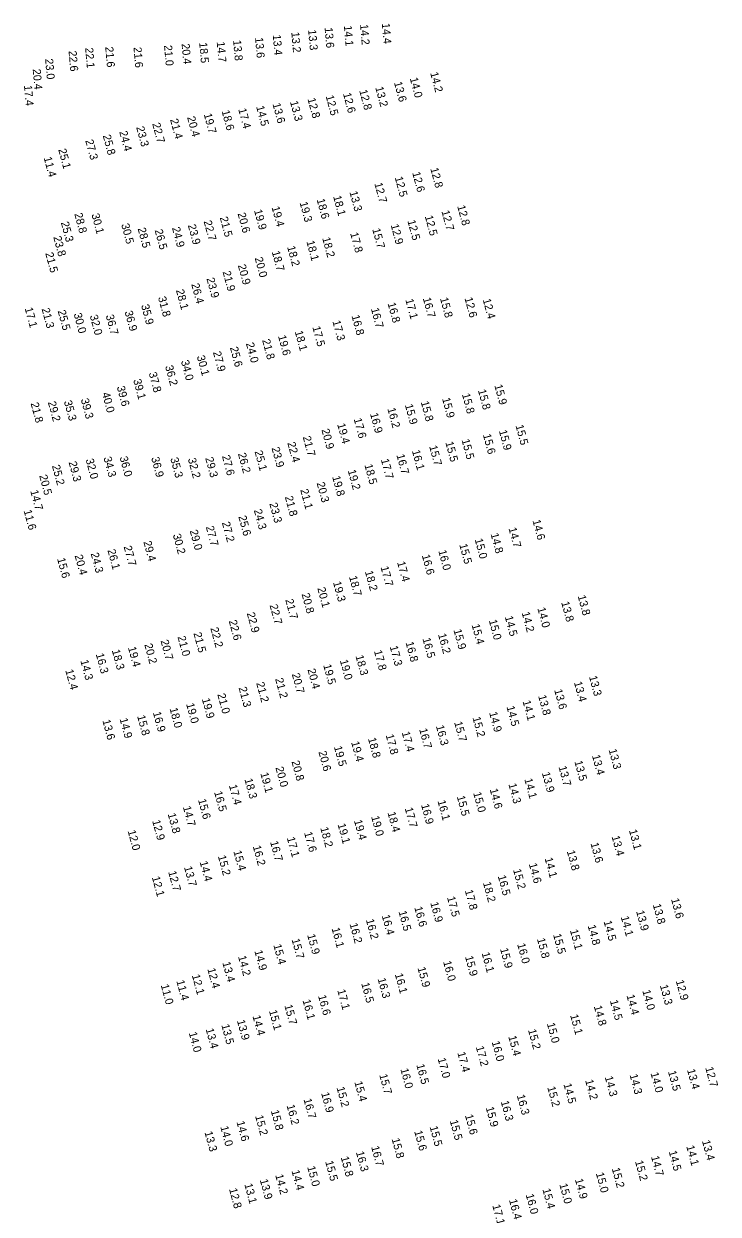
# Model space of a CAD drawing. Extents: x 1023796 to 1112670, y 656573 to 837340.
# Drawn here: x 1052380 to 1052813, y 748451 to 749195 of the extents above; entities that cross this region are included whole.
import ezdxf

# ---------------------------------------------------------------- set-up
doc = ezdxf.new("R2010")
doc.units = 0
doc.layers.add('V-TOPO-SOUN', color=7, linetype='Continuous')

msp = doc.modelspace()

# ---------------------------------------------------------------- texts
at = {"layer": 'V-TOPO-SOUN'}
for s, rotation, p in [('13.6 ', 275, (1052567.59, 749192.37)), ('14.1 ', 275, (1052579.64, 749193.52)), ('14.2 ', 275, (1052589.72, 749194.36)), ('14.4 ', 275, (1052603.34, 749195.02)), ('13.6 ', 275, (1052524.18, 749186.13)), ('13.4 ', 275, (1052535.24, 749187.83)), ('13.2 ', 275, (1052546.8, 749189.52)), ('13.3 ', 275, (1052557.32, 749190.98)), ('22.6 ', 275, (1052407.71, 749177.76)), ('22.1 ', 275, (1052418.07, 749179.72)), ('21.6 ', 275, (1052430.6, 749180.3)), ('21.6 ', 275, (1052448.25, 749180.05)), ('21.0 ', 275, (1052467.33, 749181.25)), ('20.4 ', 275, (1052478.3, 749182.28)), ('18.5 ', 275, (1052489.28, 749182.98)), ('14.7 ', 275, (1052500.22, 749183.49)), ('13.8 ', 275, (1052510.47, 749184.43)), ('23.0 ', 275, (1052393.07, 749172.81)), ('20.4 ', 275, (1052385.32, 749166.38)), ('14.2 ', 285, (1052633.49, 749164.02)), ('17.4 ', 275, (1052379.84, 749156.27)), ('13.2 ', 285, (1052599.2, 749154.94)), ('13.6 ', 285, (1052610.89, 749158.06)), ('14.0 ', 285, (1052620.76, 749160.64)), ('12.8 ', 285, (1052556.87, 749147.86)), ('12.5 ', 285, (1052568.24, 749149.56)), ('12.6 ', 285, (1052579.05, 749151.09)), ('12.8 ', 285, (1052589.18, 749153.03)), ('18.6 ', 285, (1052503.25, 749140.22)), ('17.4 ', 285, (1052513.64, 749141.39)), ('14.5 ', 285, (1052524.82, 749143)), ('13.6 ', 285, (1052535.03, 749144.69)), ('13.3 ', 285, (1052545.94, 749146.03)), ('22.7 ', 285, (1052459.92, 749132.3)), ('21.4 ', 285, (1052471.07, 749134.89)), ('20.4 ', 285, (1052481.71, 749136.31)), ('19.7 ', 285, (1052492.09, 749138.24)), ('25.8 ', 285, (1052429.05, 749124.87)), ('24.4 ', 285, (1052439.33, 749127.27)), ('23.3 ', 285, (1052449.9, 749130.1)), ('27.3 ', 285, (1052418.1, 749121.86)), ('11.4 ', 285, (1052392.13, 749111.1)), ('25.1 ', 285, (1052401.23, 749116.2)), ('12.8 ', 285, (1052633.57, 749104.32)), ('12.7 ', 285, (1052598.63, 749094.97)), ('12.5 ', 285, (1052611.37, 749098.75)), ('12.6 ', 285, (1052622.27, 749101.71)), ('13.3 ', 285, (1052583.06, 749089.66)), ('19.4 ', 285, (1052534.47, 749080.14)), ('19.3 ', 285, (1052551.95, 749083.03)), ('18.6 ', 285, (1052562.6, 749084.97)), ('18.1 ', 285, (1052572.89, 749086.88)), ('12.8 ', 285, (1052650.37, 749080.84)), ('28.8 ', 285, (1052411.26, 749076.04)), ('30.1 ', 285, (1052421.97, 749075.63)), ('21.5 ', 285, (1052502.11, 749073.71)), ('20.6 ', 285, (1052513.22, 749076.22)), ('19.9 ', 285, (1052523.49, 749078.18)), ('12.5 ', 285, (1052630.15, 749074.48)), ('12.7 ', 285, (1052640.55, 749077.64)), ('25.3 ', 285, (1052402.88, 749070.56)), ('30.5 ', 285, (1052440.56, 749069.38)), ('28.5 ', 285, (1052450.82, 749066.85)), ('26.5 ', 285, (1052461.43, 749065.83)), ('24.9 ', 285, (1052472.26, 749067.22)), ('23.9 ', 285, (1052482.15, 749068.93)), ('22.7 ', 285, (1052492.04, 749071.31)), ('15.7 ', 285, (1052597.32, 749066.45)), ('12.9 ', 285, (1052608.83, 749069.06)), ('12.5 ', 285, (1052619.28, 749071.66)), ('23.8 ', 285, (1052398.14, 749061.55)), ('18.1 ', 285, (1052556.18, 749058.77)), ('18.2 ', 285, (1052566.06, 749060.89)), ('17.8 ', 285, (1052583.52, 749063.87)), ('21.5 ', 285, (1052393.13, 749051.39)), ('18.7 ', 285, (1052534.57, 749052.31)), ('18.2 ', 285, (1052544.16, 749055.41)), ('20.9 ', 285, (1052513.39, 749043.85)), ('20.0 ', 285, (1052523.91, 749048.43)), ('23.9 ', 285, (1052493.8, 749035.58)), ('21.9 ', 285, (1052503.87, 749039.81)), ('28.1 ', 285, (1052474.74, 749028.31)), ('26.4 ', 285, (1052484.3, 749032.06)), ('31.8 ', 285, (1052463.54, 749023.83)), ('17.1 ', 285, (1052617.99, 749022.4)), ('16.7 ', 285, (1052628.9, 749023.23)), ('15.8 ', 285, (1052639.64, 749023.25)), ('12.6 ', 285, (1052654.94, 749023.34)), ('12.4 ', 285, (1052666.3, 749022.5)), ('17.1 ', 285, (1052380.29, 749017.01)), ('21.3 ', 285, (1052390.84, 749016.69)), ('25.5 ', 285, (1052400.89, 749015.37)), ('30.0 ', 285, (1052410.87, 749013.5)), ('36.9 ', 285, (1052442.67, 749014.9)), ('35.9 ', 285, (1052452.95, 749018.9)), ('16.7 ', 285, (1052596.49, 749016.76)), ('16.8 ', 285, (1052606.9, 749020.1)), ('32.0 ', 285, (1052420.89, 749012.38)), ('36.7 ', 285, (1052430.89, 749012.5)), ('17.3 ', 285, (1052572.44, 749008.93)), ('16.8 ', 285, (1052584.38, 749012.31)), ('19.6 ', 285, (1052538.48, 748999.67)), ('18.1 ', 285, (1052548.94, 749002.48)), ('17.5 ', 285, (1052559.91, 749005.3)), ('25.6 ', 285, (1052508.46, 748992.46)), ('24.0 ', 285, (1052518.43, 748995.08)), ('21.8 ', 285, (1052528.54, 748997.16)), ('34.0 ', 285, (1052477.84, 748984.05)), ('30.1 ', 285, (1052487.76, 748987.01)), ('27.9 ', 285, (1052497.84, 748989.59)), ('37.8 ', 285, (1052457.72, 748976.58)), ('36.2 ', 285, (1052467.93, 748980.81)), ('39.1 ', 285, (1052448.04, 748972.22)), ('15.9 ', 285, (1052673.56, 748968.88)), ('40.0 ', 285, (1052428.49, 748963.94)), ('39.6 ', 285, (1052437.77, 748967.94)), ('15.8 ', 285, (1052653.33, 748963.33)), ('15.8 ', 285, (1052663.32, 748965.81)), ('21.8 ', 285, (1052383.99, 748957.63)), ('29.2 ', 285, (1052394.74, 748958.38)), ('35.3 ', 285, (1052404.76, 748958.89)), ('39.3 ', 285, (1052415.31, 748960.12)), ('16.2 ', 285, (1052606.77, 748954.37)), ('15.9 ', 285, (1052617.71, 748956.62)), ('15.8 ', 285, (1052627.62, 748958.48)), ('15.9 ', 285, (1052640.92, 748960.66)), ('17.6 ', 285, (1052585.73, 748947.9)), ('16.9 ', 285, (1052595.94, 748951.16)), ('20.9 ', 285, (1052565.6, 748941.16)), ('19.4 ', 285, (1052575.43, 748944.6)), ('15.9 ', 285, (1052676.4, 748940.49)), ('15.5 ', 285, (1052686.79, 748943.75)), ('22.4 ', 285, (1052544.31, 748932.92)), ('21.7 ', 285, (1052553.92, 748936.64)), ('15.5 ', 285, (1052642.97, 748933.25)), ('15.5 ', 285, (1052653.1, 748934.8)), ('15.6 ', 285, (1052666.42, 748938.03)), ('34.3 ', 285, (1052429.5, 748923.71)), ('36.0 ', 285, (1052439.56, 748923.97)), ('36.9 ', 285, (1052459.25, 748923.61)), ('29.3 ', 285, (1052493.03, 748923.47)), ('27.6 ', 285, (1052503.47, 748924.71)), ('26.2 ', 285, (1052513.44, 748926.16)), ('25.1 ', 285, (1052523.81, 748927.62)), ('23.9 ', 285, (1052534.42, 748929.75)), ('16.7 ', 285, (1052612.4, 748925.4)), ('16.1 ', 285, (1052622.1, 748928.01)), ('15.7 ', 285, (1052632.87, 748930.8)), ('25.2 ', 285, (1052397.29, 748918.65)), ('29.3 ', 285, (1052407.72, 748920.85)), ('32.0 ', 285, (1052418.35, 748922.53)), ('35.3 ', 285, (1052471.19, 748923.24)), ('32.2 ', 285, (1052482.17, 748922.97)), ('18.5 ', 285, (1052592.45, 748919.14)), ('17.7 ', 285, (1052602.7, 748922.5)), ('20.5 ', 285, (1052389.36, 748912.47)), ('19.8 ', 285, (1052572.29, 748911.8)), ('19.2 ', 285, (1052582.03, 748915.68)), ('14.7 ', 285, (1052383.77, 748902.93)), ('21.1 ', 285, (1052552.35, 748903.62)), ('20.3 ', 285, (1052562.59, 748907.86)), ('23.3 ', 285, (1052533.06, 748895.05)), ('21.8 ', 285, (1052542.73, 748899.26)), ('11.6 ', 285, (1052379.64, 748890.65)), ('25.6 ', 285, (1052513.71, 748886.97)), ('24.3 ', 285, (1052523.37, 748890.97)), ('27.7 ', 285, (1052493.37, 748880.53)), ('27.2 ', 285, (1052503.43, 748883.12)), ('14.7 ', 285, (1052682.4, 748879.61)), ('14.6 ', 285, (1052697.37, 748884.45)), ('30.2 ', 285, (1052472.78, 748875.53)), ('29.0 ', 285, (1052483.34, 748878.08)), ('15.0 ', 285, (1052661.29, 748872.68)), ('14.8 ', 285, (1052671.22, 748876.05)), ('26.1 ', 285, (1052431.96, 748865.96)), ('27.7 ', 285, (1052442.07, 748868.14)), ('29.4 ', 285, (1052454.4, 748871.13)), ('16.0 ', 285, (1052638.57, 748865.52)), ('15.5 ', 285, (1052651.66, 748869.43)), ('15.6 ', 285, (1052400.53, 748860.6)), ('20.4 ', 285, (1052411.48, 748862.56)), ('24.3 ', 285, (1052421.49, 748863.85)), ('17.4 ', 285, (1052612.83, 748858.36)), ('16.6 ', 285, (1052628.28, 748862.67)), ('18.7 ', 285, (1052582.8, 748849.34)), ('18.2 ', 285, (1052592.74, 748852.59)), ('17.7 ', 285, (1052602.5, 748855.38)), ('20.1 ', 285, (1052563.01, 748842.22)), ('19.3 ', 285, (1052572.82, 748845.87)), ('21.7 ', 285, (1052543.01, 748834.92)), ('20.8 ', 285, (1052553.2, 748838.52)), ('13.8 ', 285, (1052725.6, 748837.28)), ('22.7 ', 285, (1052533.2, 748831.61)), ('14.0 ', 285, (1052700.44, 748829.65)), ('13.8 ', 285, (1052715.31, 748833.33)), ('22.6 ', 285, (1052507.71, 748821.73)), ('22.9 ', 285, (1052518.98, 748826.5)), ('15.0 ', 285, (1052670.1, 748822.03)), ('14.5 ', 285, (1052680.09, 748824.33)), ('14.2 ', 285, (1052690.63, 748826.88)), ('21.5 ', 285, (1052485.66, 748814.06)), ('22.2 ', 285, (1052496.23, 748817.21)), ('16.2 ', 285, (1052638.39, 748813.35)), ('15.9 ', 285, (1052648.06, 748816.06)), ('15.4 ', 285, (1052659.38, 748819.25)), ('19.4 ', 285, (1052444.77, 748805.13)), ('20.2 ', 285, (1052454.99, 748807.05)), ('20.7 ', 285, (1052465.12, 748809.36)), ('21.0 ', 285, (1052475.72, 748811.83)), ('17.3 ', 285, (1052608.22, 748805.72)), ('16.8 ', 285, (1052618.12, 748808.26)), ('16.5 ', 285, (1052628.69, 748810.66)), ('16.3 ', 285, (1052424.67, 748800.99)), ('18.3 ', 285, (1052434.69, 748803.35)), ('18.3 ', 285, (1052586.86, 748799.86)), ('17.8 ', 285, (1052598.39, 748802.93)), ('12.4 ', 285, (1052405.64, 748790.9)), ('14.3 ', 285, (1052415.05, 748796.92)), ('20.4 ', 285, (1052556.87, 748791.39)), ('19.5 ', 285, (1052566.69, 748794.14)), ('19.0 ', 285, (1052577.08, 748797.03)), ('21.2 ', 285, (1052524.85, 748782.95)), ('21.2 ', 285, (1052536.67, 748785.54)), ('20.7 ', 285, (1052547.07, 748788.54)), ('13.4 ', 285, (1052723.28, 748783.35)), ('13.3 ', 285, (1052732.68, 748786.98)), ('21.0 ', 285, (1052500.58, 748775.89)), ('21.3 ', 285, (1052513.86, 748780)), ('13.8 ', 285, (1052700.91, 748774.93)), ('13.6 ', 285, (1052710.95, 748778.58)), ('19.0 ', 285, (1052481.09, 748769.88)), ('19.9 ', 285, (1052490.91, 748772.96)), ('14.5 ', 285, (1052681.14, 748768.13)), ('14.1 ', 285, (1052691.2, 748771.59)), ('14.9 ', 285, (1052439.55, 748760.55)), ('15.8 ', 285, (1052450.5, 748762.31)), ('16.9 ', 285, (1052460.34, 748764.52)), ('18.0 ', 285, (1052470.75, 748767.02)), ('15.2 ', 285, (1052659.92, 748761.33)), ('14.9 ', 285, (1052670.33, 748764.44)), ('13.6 ', 285, (1052428.79, 748759.58)), ('16.7 ', 285, (1052626.62, 748754.1)), ('16.3 ', 285, (1052637.08, 748756.08)), ('15.7 ', 285, (1052648.47, 748758.38)), ('19.4 ', 285, (1052584.13, 748745.99)), ('18.8 ', 285, (1052594.65, 748748.31)), ('17.8 ', 285, (1052605.71, 748750.41)), ('17.4 ', 285, (1052615.73, 748752.1)), ('20.6 ', 285, (1052563.72, 748739.99)), ('19.5 ', 285, (1052573.39, 748743.08)), ('13.3 ', 285, (1052744.92, 748741.25)), ('20.0 ', 285, (1052536.88, 748730.1)), ('20.8 ', 285, (1052546.88, 748733.95)), ('13.7 ', 285, (1052713.64, 748730.61)), ('13.5 ', 285, (1052723.54, 748733.95)), ('13.4 ', 285, (1052734.53, 748737.63)), ('19.1 ', 285, (1052527.45, 748726.53)), ('14.1 ', 285, (1052692.29, 748722.89)), ('13.9 ', 285, (1052703.25, 748726.78)), ('17.4 ', 285, (1052507.81, 748718.99)), ('18.3 ', 285, (1052517.52, 748722.8)), ('14.6 ', 285, (1052670.68, 748716.51)), ('14.3 ', 285, (1052682.35, 748719.78)), ('15.6 ', 285, (1052488.52, 748710.03)), ('16.5 ', 285, (1052498.56, 748714.83)), ('16.1 ', 285, (1052638.08, 748709.25)), ('15.5 ', 285, (1052650.1, 748712.07)), ('15.0 ', 285, (1052660.35, 748714.32)), ('13.8 ', 285, (1052469.59, 748701.14)), ('14.7 ', 285, (1052479.08, 748705.53)), ('18.4 ', 285, (1052606.86, 748701.96)), ('17.7 ', 285, (1052617.6, 748704.7)), ('16.9 ', 285, (1052627.8, 748706.9)), ('12.9 ', 285, (1052459.89, 748696.89)), ('19.1 ', 285, (1052575.68, 748694.69)), ('19.4 ', 285, (1052585.9, 748697.02)), ('19.0 ', 285, (1052596.65, 748699.45)), ('12.0 ', 285, (1052444.59, 748690.54)), ('17.1 ', 285, (1052543.98, 748686.24)), ('17.6 ', 285, (1052554.75, 748689.48)), ('18.2 ', 285, (1052564.85, 748692.45)), ('13.4 ', 285, (1052746.79, 748687.07)), ('13.1 ', 285, (1052757.62, 748690.93)), ('16.2 ', 285, (1052522.71, 748680.95)), ('16.7 ', 285, (1052533.53, 748683.73)), ('13.6 ', 285, (1052733.6, 748682.75)), ('14.4 ', 285, (1052489.53, 748671.18)), ('15.2 ', 285, (1052500.93, 748674.8)), ('15.4 ', 285, (1052510.61, 748677.83)), ('14.1 ', 285, (1052704.96, 748673.42)), ('13.8 ', 285, (1052718.8, 748677.93)), ('12.7 ', 285, (1052469.9, 748665.01)), ('13.7 ', 285, (1052479.78, 748667.95)), ('15.2 ', 285, (1052685.25, 748666.32)), ('14.6 ', 285, (1052695.08, 748669.94)), ('12.1 ', 285, (1052459.71, 748661.65)), ('18.2 ', 285, (1052666.45, 748658.2)), ('16.5 ', 285, (1052675.7, 748662.35)), ('17.5 ', 285, (1052644, 748649.08)), ('17.8 ', 285, (1052655.12, 748653.33)), ('16.6 ', 285, (1052623.57, 748642.8)), ('16.9 ', 285, (1052633.55, 748645.67)), ('13.8 ', 285, (1052772.5, 748644.48)), ('13.6 ', 285, (1052783.9, 748647.98)), ('16.2 ', 285, (1052593.36, 748635.05)), ('16.4 ', 285, (1052603.24, 748637.69)), ('16.5 ', 285, (1052613.73, 748640.19)), ('14.5 ', 285, (1052741.78, 748634.04)), ('14.1 ', 285, (1052752.52, 748636.86)), ('13.9 ', 285, (1052762.1, 748640.34)), ('16.1 ', 285, (1052571.92, 748629.66)), ('16.2 ', 285, (1052583.15, 748632.49)), ('15.1 ', 285, (1052720.76, 748628.51)), ('14.8 ', 285, (1052731.84, 748631.36)), ('15.4 ', 285, (1052535.57, 748619.29)), ('15.7 ', 285, (1052546.95, 748622.77)), ('15.9 ', 285, (1052556.69, 748625.6)), ('16.0 ', 285, (1052687.83, 748619.83)), ('15.8 ', 285, (1052700.17, 748623.14)), ('15.5 ', 285, (1052710.24, 748625.83)), ('14.2 ', 285, (1052513.51, 748612.14)), ('14.9 ', 285, (1052523.71, 748615.58)), ('15.9 ', 285, (1052655.27, 748612)), ('16.1 ', 285, (1052665.63, 748614.25)), ('15.9 ', 285, (1052677.12, 748616.93)), ('12.4 ', 285, (1052494.34, 748604.37)), ('13.4 ', 285, (1052503.72, 748608.33)), ('15.9 ', 285, (1052625.57, 748605.04)), ('16.0 ', 285, (1052641.57, 748608.87)), ('11.4 ', 285, (1052474.98, 748596.86)), ('12.1 ', 285, (1052484.68, 748600.42)), ('16.3 ', 285, (1052600.67, 748598.21)), ('16.1 ', 285, (1052611.41, 748601.08)), ('12.9 ', 285, (1052786.87, 748596.93)), ('11.0 ', 285, (1052465.25, 748594.26)), ('17.1 ', 285, (1052575.5, 748591.04)), ('16.5 ', 285, (1052590.45, 748595.3)), ('14.0 ', 285, (1052765.97, 748590.78)), ('13.3 ', 285, (1052776.93, 748594.02)), ('16.1 ', 285, (1052553.79, 748584.76)), ('16.6 ', 285, (1052563.48, 748587.57)), ('14.5 ', 285, (1052745.71, 748584.49)), ('14.4 ', 285, (1052756.07, 748587.82)), ('14.4 ', 285, (1052522.54, 748574.9)), ('15.1 ', 285, (1052532.82, 748578.22)), ('15.7 ', 285, (1052542.43, 748581.57)), ('15.1 ', 285, (1052720.89, 748575.45)), ('14.8 ', 285, (1052735.69, 748580.98)), ('13.4 ', 285, (1052493.3, 748566.75)), ('13.5 ', 285, (1052503.08, 748569.34)), ('13.9 ', 285, (1052512.82, 748572.06)), ('15.0 ', 285, (1052706.36, 748570.21)), ('14.0 ', 285, (1052482.75, 748564.46)), ('15.4 ', 285, (1052682.26, 748562.16)), ('15.2 ', 285, (1052694.6, 748566.23)), ('17.4 ', 285, (1052650.46, 748552.01)), ('17.2 ', 285, (1052661.99, 748555.67)), ('16.0 ', 285, (1052671.9, 748558.79)), ('16.5 ', 285, (1052624.83, 748544.47)), ('17.0 ', 285, (1052638.16, 748548.3)), ('15.7 ', 285, (1052601.7, 748538.19)), ('16.0 ', 285, (1052614.88, 748541.77)), ('14.3 ', 285, (1052758.02, 748538.18)), ('14.0 ', 285, (1052771.1, 748539.26)), ('13.5 ', 285, (1052782, 748540.29)), ('13.4 ', 285, (1052793.9, 748541.34)), ('12.7 ', 285, (1052805.27, 748542.66)), ('15.2 ', 285, (1052575.03, 748530.21)), ('15.4 ', 285, (1052586.14, 748533.7)), ('15.2 ', 285, (1052706.64, 748530.42)), ('14.5 ', 285, (1052716.72, 748532.38)), ('14.2 ', 285, (1052730.26, 748534.74)), ('14.3 ', 285, (1052742.51, 748536.85)), ('16.7 ', 285, (1052554.4, 748522.91)), ('16.9 ', 285, (1052565.39, 748526.79)), ('16.3 ', 285, (1052687.56, 748525.34)), ('15.8 ', 285, (1052533.99, 748515.71)), ('16.2 ', 285, (1052543.81, 748519.09)), ('15.9 ', 285, (1052668.18, 748517.78)), ('16.3 ', 285, (1052677.56, 748521.52)), ('14.6 ', 285, (1052512.53, 748508.84)), ('15.2 ', 285, (1052524.19, 748512.47)), ('15.5 ', 285, (1052645.73, 748509.54)), ('15.6 ', 285, (1052655.22, 748512.95)), ('13.3 ', 285, (1052492.56, 748502.39)), ('14.0 ', 285, (1052502.42, 748505.74)), ('15.6 ', 285, (1052623.54, 748502.91)), ('15.5 ', 285, (1052633.15, 748505.73)), ('16.7 ', 285, (1052596.64, 748493.24)), ('15.8 ', 285, (1052609.43, 748498.15)), ('14.1 ', 285, (1052793.42, 748493.6)), ('13.4 ', 285, (1052803.23, 748496.89)), ('15.8 ', 285, (1052577.63, 748486.72)), ('16.3 ', 285, (1052587.13, 748489.93)), ('14.7 ', 285, (1052771.41, 748487.11)), ('14.5 ', 285, (1052782.44, 748490.35)), ('14.4 ', 285, (1052546.91, 748478.24)), ('15.0 ', 285, (1052556.71, 748480.67)), ('15.5 ', 285, (1052567.94, 748484.03)), ('15.2 ', 285, (1052746.89, 748479.68)), ('15.2 ', 285, (1052761.41, 748484.17)), ('13.9 ', 285, (1052527.11, 748472.54)), ('14.2 ', 285, (1052536.72, 748475.59)), ('14.9 ', 285, (1052723.89, 748472.86)), ('15.0 ', 285, (1052736.96, 748476.71)), ('12.8 ', 285, (1052507.89, 748466.87)), ('13.1 ', 285, (1052517.46, 748469.83)), ('16.0 ', 285, (1052693.16, 748463.32)), ('15.4 ', 285, (1052703.6, 748466.7)), ('15.0 ', 285, (1052714.16, 748469.82)), ('17.1 ', 285, (1052672.29, 748456.68)), ('16.4 ', 285, (1052682.71, 748460.04))]:
    msp.add_text(s, height=5, rotation=rotation, dxfattribs=at).set_placement(p)

doc.saveas('drawing.dxf')
